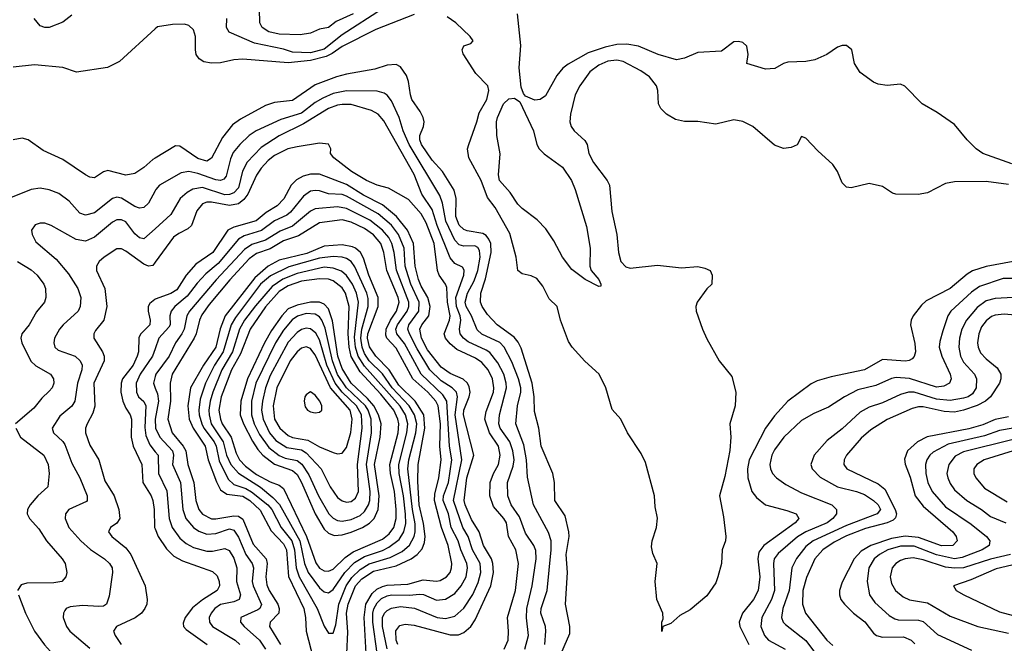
# Model space of a CAD drawing. Header units: inches. Extents: x 501365 to 657855, y 482276 to 547543.
# Tile 274 of 656: x 589398 to 593771, y 493916 to 496684. Entities that reach past the tile are written whole.
import ezdxf

# ---------------------------------------------------------------- set-up
doc = ezdxf.new("R2010")
doc.units = ezdxf.units.IN
doc.header["$MEASUREMENT"] = 0
doc.layers.add('A5489', color=7, linetype='Continuous')
doc.layers.add('A5499', color=7, linetype='Continuous')

msp = doc.modelspace()

# ---------------------------------------------------------------- linework, layer by layer
at = {"layer": 'A5489', "color": 5}
for points, elevation in [([(589630, 496704.4), (589590, 496673.3), (589530, 496649.7), (589510, 496649.7), (589490, 496657.4), (589462.7, 496690)], 1960), ([(590000, 496643.5), (589841.3, 496498.7), (589788.7, 496471.3), (589650, 496451.2), (589590, 496471.7), (589463.7, 496483.7), (589370, 496473.4)], 1980), ([(590000, 496068.9), (589990, 496062.8), (589950, 496028.1), (589910, 496001.6), (589870, 495994), (589790, 496014.4), (589770, 496008.7), (589730, 495981.5), (589710, 495984.8), (589690, 495995.3), (589590, 496063.2), (589502.9, 496102.9), (589436.3, 496150), (589410, 496157.7), (589370, 496150.9)], 2020), ([(590000, 495924.7), (589970.8, 495870), (589949.5, 495850.5), (589930, 495847.4), (589910, 495854.9), (589850, 495891.2), (589830, 495895.6), (589810, 495889.9), (589730, 495826.8), (589690, 495816.1), (589665.7, 495825.7), (589618.3, 495878.3), (589572.6, 495912.6), (589530, 495929), (589490, 495935.9), (589450, 495930.7), (589350.3, 495890)], 2040), ([(590000, 495756.1), (589950, 495710.6), (589930, 495715.2), (589910, 495733.1), (589870, 495786.9), (589850, 495796.2), (589830, 495794.8), (589810, 495785.3), (589730, 495719), (589690, 495701.5), (589648.6, 495708.6), (589538.9, 495770), (589510, 495780.2), (589490, 495780.2), (589467.4, 495772.6), (589451.2, 495750), (589453.5, 495730), (589470, 495698), (589560.3, 495620.3), (589615.2, 495555.2), (589656.4, 495490), (589670.1, 495450), (589667.4, 495410), (589657.6, 495390), (589591, 495330), (589575, 495310), (589553.2, 495270), (589550.2, 495250), (589555.2, 495230), (589570, 495216.5), (589645, 495190), (589667.2, 495170), (589675.8, 495150), (589674.1, 495130), (589655.1, 495070), (589643.8, 494990), (589630, 494967.8), (589576, 494924), (589542.6, 494870), (589549.2, 494850), (589590, 494811.8), (589598.4, 494798.4), (589630, 494715.6), (589665, 494650), (589697.7, 494570), (589698.6, 494550), (589694.4, 494545.6), (589617.1, 494510), (589601.7, 494490), (589599.8, 494470), (589617.1, 494430), (589669.4, 494370), (589712.2, 494332.2), (589775.4, 494290), (589797.4, 494270), (589808.6, 494250), (589810.1, 494229.9), (589795.9, 494124.1), (589784.4, 494090), (589770, 494081), (589750, 494078.2), (589676.9, 494083.1), (589622, 494078), (589604.6, 494070), (589598.5, 494061.5), (589592.4, 494050), (589592.2, 494030), (589606.5, 493990), (589620.7, 493970), (589710, 493893.4)], 2060), ([(590000, 495606.8), (589990, 495593.1), (589970, 495590.4), (589950, 495599.1), (589870, 495655.9), (589850, 495666.1), (589830, 495667.3), (589774, 495630), (589752, 495610), (589739.3, 495590), (589739.3, 495570), (589776.4, 495490), (589785.1, 495410), (589772.5, 495350), (589735.4, 495304.6), (589727.4, 495290), (589727.4, 495270), (589765.4, 495210), (589773.5, 495190), (589773.8, 495170), (589727.7, 495070), (589731.8, 494968.2), (589723.2, 494936.8), (589697.6, 494890), (589691.3, 494870), (589691.3, 494850), (589710, 494794.9), (589749.7, 494729.7), (589776.7, 494636.7), (589817.6, 494570), (589839.4, 494510), (589843.1, 494470), (589830, 494448.2), (589801.6, 494430), (589792.8, 494410), (589808.2, 494390), (589870, 494339.2), (589891.4, 494310), (589955, 494170), (589963.8, 494110), (589962.7, 494090), (589954.6, 494070), (589939.5, 494050), (589911.3, 494028.7), (589828.9, 493990), (589815, 493970), (589822.7, 493950), (589848.8, 493910)], 2080), ([(589388.1, 495610), (589450, 495572.8), (589475.5, 495550), (589506.2, 495510), (589513.7, 495490), (589513.8, 495450), (589508.2, 495430), (589473.1, 495386.9), (589441, 495330), (589407.9, 495290), (589402.9, 495270), (589407.9, 495250), (589448.4, 495168.4), (589470, 495147.1), (589535.8, 495110), (589548.4, 495090), (589549.3, 495070), (589542.3, 495050), (589530, 495034.2), (589496.7, 495003.3), (589460.6, 494959.4), (589380.3, 494890)], 2040), ([(590000, 495442.9), (589997.9, 495442.1), (589975.9, 495424), (589969.6, 495410), (589969.6, 495390.4), (589978.3, 495350), (589976.4, 495330), (589936.3, 495290), (589927, 495273), (589925.5, 495210), (589920.5, 495190), (589902.1, 495150), (589854.5, 495090), (589848.3, 495070), (589848.2, 495030), (589856.5, 494990), (589870, 494958.7), (589889.6, 494930), (589895.2, 494910), (589894.1, 494830), (589902.8, 494790), (589941.4, 494710), (589945.5, 494630), (589982, 494570), (589989.5, 494549.5), (589995.4, 494510), (589997.6, 494430), (590000, 494423.8)], 2120), ([(590000, 495222.8), (589988.3, 495190), (589933.3, 495110), (589915, 495070), (589916.5, 495030), (589926.6, 495010), (589950, 494988.7), (589958.6, 494970), (589954.2, 494874.2), (589958.3, 494838.3), (589975.9, 494795.9), (590000, 494765.8)], 2140), ([(590000, 495099.9), (589991.9, 495070), (590000, 495048.9)], 2160), ([(589380.9, 494870), (589402.2, 494830), (589506, 494750), (589524.2, 494710), (589528.7, 494670), (589522.8, 494610), (589479.2, 494570), (589445.5, 494530), (589432.4, 494510), (589432.3, 494490), (589441.8, 494470), (589483.1, 494423.1), (589516.8, 494370), (589587.5, 494290), (589600.7, 494270), (589607.1, 494230), (589603.2, 494210), (589585.5, 494190), (589550, 494184.2), (589430, 494182.4), (589405.5, 494174.5), (589389.3, 494150)], 2040), ([(589392.9, 494130), (589424.7, 494050), (589464.5, 493970), (589508.3, 493908.3), (589562.3, 493850), (589570, 493832.4), (589586.4, 493750), (589590, 493698), (589599.7, 493670), (589679.5, 493479.5), (589730, 493426.5), (589751.8, 493390), (589770.9, 493309.1), (589768.9, 493291.1), (589755.6, 493284.4), (589730, 493284.8), (589690, 493296.2), (589650, 493314.2), (589610, 493356.4), (589570, 493371.6), (589539.2, 493419.2), (589501.1, 493461.1), (589420.4, 493520.4), (589342.8, 493550)], 2040)]:
    msp.add_lwpolyline(points, dxfattribs=dict(at, elevation=elevation))
at = {"layer": 'A5499', "color": 5}
for points, elevation in [([(591150, 496707), (590980.2, 496639.8), (590830, 496564.4), (590786.5, 496533.5), (590759.6, 496520.4), (590690, 496502.7), (590590, 496491.8), (590390, 496508.4), (590350, 496505.4), (590290, 496492.4), (590250, 496490.4), (590216.8, 496496.8), (590195.8, 496510), (590182.8, 496530), (590178.4, 496550), (590179.8, 496610), (590170, 496639.6), (590150, 496658.3), (590130, 496664), (590077.1, 496662.9), (590010, 496652.7), (590000, 496643.5)], 1980), ([(591010, 496732.4), (590830, 496616.2), (590750, 496552.9), (590690, 496536.4), (590610, 496539.8), (590570, 496553.5), (590440.4, 496580.4), (590328.3, 496628.3), (590317.2, 496650), (590318.2, 496690)], 1960), ([(590879.6, 496710), (590804.5, 496675.5), (590770, 496648.6), (590730, 496641.6), (590690, 496624.7), (590643.4, 496616.6), (590550, 496619.8), (590504.2, 496630), (590475.1, 496650), (590464.2, 496670), (590463.5, 496730)], 1940), ([(593803.7, 496043.7), (593675.1, 496090), (593646, 496110), (593606, 496150), (593550, 496218), (593472.1, 496272.1), (593406, 496310), (593329.5, 496389.5), (593310, 496398), (593250, 496392.3), (593210, 496398), (593190, 496406.6), (593130, 496449.4), (593106, 496490), (593093.2, 496550), (593070, 496568.7), (593050, 496568.7), (593030, 496562), (592982, 496530), (592930, 496506), (592890, 496498), (592810, 496495.1), (592790, 496489.3), (592752.3, 496467.7), (592710, 496463.7), (592628, 496490), (592633.2, 496530), (592626.8, 496566.8), (592610, 496582.7), (592590, 496586.6), (592570, 496586), (592515.3, 496544.7), (592410, 496539), (592350, 496512.8), (592314.7, 496505.3), (592233.6, 496530), (592146.1, 496566.1), (592095, 496575), (592050, 496574.5), (591997.7, 496562.3), (591923.5, 496536.5), (591833.4, 496486.6), (591810, 496468.5), (591783.6, 496436.4), (591733.8, 496346.2), (591710, 496329.3), (591686.5, 496326.5), (591645.2, 496345.2), (591636.2, 496356.2), (591625.1, 496385.1), (591616.5, 496470), (591623.6, 496570), (591609.7, 496710)], 1960), ([(593790, 495951.6), (593690, 495965.7), (593550, 495964.6), (593510, 495956.7), (593430, 495914.9), (593387.8, 495907.8), (593289.7, 495909.7), (593274.3, 495914.3), (593230, 495942.9), (593170, 495956.9), (593090, 495938), (593070, 495940.9), (593050, 495959), (593029.6, 496010), (593010, 496040.9), (592942, 496102), (592890, 496158), (592870, 496166), (592850.9, 496129.1), (592824, 496116), (592790, 496112.3), (592750, 496127), (592654, 496210), (592610, 496232.4), (592570, 496239.1), (592490, 496220.8), (592410, 496232.2), (592350, 496232.2), (592310, 496240.6), (592270, 496264), (592244.8, 496290), (592235.4, 496310), (592232.2, 496370), (592226.8, 496390), (592195.9, 496430), (592157.2, 496457.2), (592078.6, 496498.6), (592050, 496504.6), (592010, 496499.3), (591970, 496481.9), (591930, 496452.3), (591886.2, 496390), (591865.5, 496350), (591844.5, 496264.5), (591841.5, 496230), (591847.1, 496210), (591860.6, 496190), (591908.1, 496148.1), (591918.2, 496130), (591926, 496090), (591946.8, 496050), (592006.7, 495970), (592017, 495950), (592028.2, 495831.8), (592049.5, 495730), (592058, 495650), (592067.8, 495610), (592090, 495587), (592110, 495580.6), (592230, 495594.3), (592337, 495583), (592410, 495587.7), (592441.6, 495581.6), (592464.7, 495570), (592474, 495550), (592471.3, 495510), (592450, 495489), (592407.2, 495430), (592401.5, 495410), (592402.8, 495390), (592430.2, 495310), (592450, 495267.4), (592505, 495170), (592560.1, 495100.1), (592578.9, 495030), (592575.5, 494970), (592552.6, 494890), (592556.4, 494830), (592551.8, 494771.8), (592530, 494656.3), (592505.5, 494570), (592523.6, 494476.4), (592534, 494390), (592532.9, 494370), (592518.2, 494330), (592514.7, 494270), (592499.1, 494210), (592490, 494184.5), (592450, 494127), (592375.6, 494064.4), (592330, 494039.3), (592290, 494002.7), (592254, 493990), (592250, 493968), (592249.3, 494009.3), (592256, 494024), (592255.1, 494050), (592228, 494110), (592220.9, 494190), (592229.5, 494270), (592210, 494314), (592204.4, 494344.4), (592207.7, 494370), (592225.8, 494430), (592230.9, 494470.9), (592220.7, 494520.7), (592218, 494570), (592178, 494718), (592158.8, 494758.8), (592097.6, 494850), (592067.3, 494910), (592030, 494953.2), (592001.7, 495050), (591971.2, 495110), (591908.2, 495168.2), (591851.5, 495230), (591835.5, 495255.5), (591799.7, 495350), (591785.6, 495410), (591750, 495444.2), (591721.7, 495501.7), (591694.2, 495534.3), (591670, 495547.2), (591630, 495556.1), (591610.5, 495570.5), (591602.7, 495630), (591574.7, 495734.7), (591510.2, 495850.2), (591475.1, 495895.1), (591447, 495970), (591392.7, 496070), (591387.5, 496110), (591392.3, 496130), (591428.6, 496230), (591438.2, 496270), (591472.3, 496330), (591482, 496370), (591476.8, 496390), (591424.6, 496444.6), (591367.4, 496532.6), (591362.7, 496550), (591370, 496567.7), (591402, 496578), (591411.8, 496590), (591399.5, 496610), (591334.7, 496670), (591296.1, 496696.1)], 1980), ([(591776.4, 493810), (591841.6, 493958.4), (591841.5, 493990), (591821.7, 494090), (591831, 494230), (591824.4, 494310), (591838.8, 494390), (591837.4, 494410), (591821.2, 494481.2), (591774.7, 494550), (591772.7, 494630), (591766.6, 494670), (591714.7, 494790), (591703.6, 494870), (591685.2, 494945.2), (591682.5, 495010), (591674, 495070), (591625.2, 495225.2), (591612.1, 495252.1), (591594.1, 495274.1), (591519.2, 495330), (591475.7, 495375.7), (591452.5, 495410), (591444.6, 495430), (591446.8, 495470), (591466.9, 495533.1), (591491.7, 495650), (591490.2, 495690), (591482.4, 495710), (591470, 495725.9), (591454.9, 495734.9), (591386.1, 495746.1), (591370, 495752.5), (591350, 495771.1), (591335.5, 495810), (591336.5, 495890), (591327.2, 495927.2), (591275.5, 496010), (591230, 496060.3), (591182.6, 496130), (591175.5, 496150), (591175.7, 496170), (591192.1, 496210), (591194.6, 496230), (591190.4, 496250), (591177.1, 496277.1), (591140.4, 496330), (591133.2, 496350), (591125.3, 496410), (591116.2, 496436.2), (591090, 496474.2), (591070, 496484.6), (591030, 496482.7), (590975.2, 496464.8), (590850, 496442.4), (590805.2, 496430), (590710, 496394.4), (590610, 496325.7), (590530, 496316.5), (590490, 496302.6), (590378.3, 496241.7), (590343.4, 496216.6), (590298.5, 496161.5), (590250.5, 496069.5), (590230, 496055.8), (590190, 496067.7), (590110, 496121.9), (590090, 496123.7), (590000, 496068.9)], 2020), ([(591730.8, 493910), (591735.1, 493970), (591733.5, 493990), (591712.2, 494050), (591714.6, 494070), (591740.3, 494150), (591758.8, 494330), (591758.8, 494370), (591746.9, 494406.9), (591680.3, 494530), (591653.5, 494653.5), (591648.9, 494730), (591637.3, 494797.3), (591601.2, 494890), (591609.2, 494970), (591623.5, 495030), (591623.9, 495050), (591613.6, 495090), (591584.5, 495164.5), (591549.7, 495229.7), (591530, 495250.3), (591450, 495288.1), (591430, 495307.1), (591405.3, 495370), (591381.6, 495410), (591376.4, 495430), (591387.4, 495470), (591416, 495524), (591433.5, 495570), (591443.8, 495630), (591439.8, 495659.8), (591433.2, 495673.2), (591419.8, 495679.8), (591370, 495678.9), (591350, 495684.3), (591330, 495705.5), (591290.2, 495790), (591276.3, 495870), (591263.4, 495903.4), (591127.4, 496130), (591100.9, 496190), (591084.1, 496250), (591050, 496323.1), (591030, 496349), (591017.5, 496357.5), (590986.3, 496366.3), (590850, 496368.6), (590790, 496355.7), (590744.2, 496335.8), (590710, 496316.5), (590650, 496269.4), (590558.6, 496241.4), (590449.2, 496190.8), (590417.4, 496170), (590375.8, 496130), (590346.3, 496093.7), (590334.4, 496065.6), (590315.2, 495990), (590304.7, 495975.3), (590290, 495969.6), (590270, 495972.6), (590190, 496001.5), (590150, 496010.7), (590115.3, 496004.7), (590019, 495950), (590002.9, 495930), (590000, 495924.7)], 2040), ([(591641.2, 493890), (591657.7, 493950), (591649.3, 494029.3), (591650.8, 494070), (591674, 494170), (591692.5, 494290), (591690, 494327), (591681.3, 494350), (591643.8, 494403.8), (591617.4, 494477.4), (591581.2, 494530), (591565.9, 494570), (591564.5, 494630), (591590, 494701.3), (591594.4, 494730), (591588.4, 494770), (591574.3, 494810), (591532.3, 494870), (591525.6, 494890), (591528.9, 494930), (591559.6, 495050), (591559.1, 495070), (591548.2, 495110), (591521.2, 495161.2), (591485.9, 495205.9), (591470, 495217.4), (591390, 495254.6), (591368.5, 495270), (591354.4, 495290), (591351.7, 495310), (591357.2, 495350), (591354.4, 495370), (591338.5, 495410), (591334.7, 495450), (591370.9, 495550), (591372.3, 495572.3), (591364.8, 495584.8), (591330, 495601.9), (591310, 495627), (591252.8, 495770), (591230, 495840.8), (591184, 495910), (591150, 495996.5), (591015.6, 496235.6), (590990, 496264.3), (590960.8, 496280.8), (590870, 496306.8), (590830, 496307.9), (590810, 496303.8), (590769.1, 496290), (590658.4, 496221.6), (590550, 496169.1), (590470, 496117), (590408, 496052), (590387.9, 496012.1), (590370, 495938), (590350, 495914.8), (590330, 495907.4), (590310, 495907.1), (590210, 495939.2), (590167.8, 495932.2), (590142.5, 495917.5), (590110.8, 495890), (590070, 495819.8), (590000, 495756.1)], 2060), ([(591550.3, 493890), (591567.6, 493930), (591569.3, 493969.3), (591564, 494030), (591600.5, 494150), (591613.4, 494270), (591601.4, 494330), (591569.3, 494390), (591559.6, 494450), (591548.2, 494470), (591503, 494523), (591486.4, 494570), (591487.7, 494630), (591502.3, 494670), (591524.8, 494710), (591532, 494750), (591523.9, 494790), (591485, 494850), (591464.5, 494910), (591470, 494944.7), (591501.9, 495030), (591504.5, 495050), (591498.7, 495090), (591478.1, 495130), (591450, 495162.7), (591422, 495182), (591339.3, 495219.3), (591310, 495244.5), (591289.6, 495270), (591283.5, 495290), (591307.2, 495350), (591310.2, 495370), (591297.8, 495430), (591294.5, 495494.5), (591289.9, 495510), (591260.8, 495550), (591253.8, 495570), (591239.6, 495690), (591202.7, 495782.7), (591181.6, 495821.6), (591125.4, 495885.4), (591035.7, 495935.7), (590985.5, 495950), (590938.3, 495970), (590871.6, 496010), (590793.2, 496070), (590778.4, 496090), (590779.8, 496110), (590770, 496131.5), (590730, 496135.6), (590630, 496120.2), (590589.3, 496110), (590530, 496080.5), (590501.6, 496058.4), (590470, 496024.9), (590450, 495993.4), (590411.7, 495910), (590394.2, 495885.8), (590370, 495867.2), (590330, 495859.6), (590250, 495874.2), (590230, 495874.4), (590210, 495867.1), (590184.3, 495835.7), (590161, 495770), (590145.1, 495754.9), (590104.5, 495735.5), (590081.7, 495718.3), (590000, 495606.8)], 2080), ([(591078.1, 493910), (591070.3, 493930), (591069.3, 493970.7), (591086.1, 493993.9), (591110, 494000.9), (591150, 493995.8), (591310, 493953), (591346.5, 493953.5), (591370, 493963.3), (591402.1, 493990), (591420.6, 494019.4), (591489.9, 494170), (591502.2, 494230), (591499.9, 494270), (591493.3, 494290), (591458.3, 494350), (591438.4, 494410), (591405, 494465.1), (591376.1, 494530), (591371.7, 494550), (591383.9, 494650), (591414.9, 494750), (591369.8, 494930), (591371.1, 494950), (591395, 495010), (591398.3, 495030), (591394.3, 495054.3), (591386.7, 495070), (591367.7, 495087.7), (591310, 495112.6), (591270, 495140.9), (591210, 495218.6), (591182.1, 495270), (591175, 495310), (591184.9, 495330), (591216, 495370), (591221.3, 495410), (591211.4, 495450), (591180.6, 495500.6), (591168.8, 495530), (591154, 495590), (591147.1, 495690), (591120.1, 495750), (591071, 495811), (591010, 495862.7), (590925.5, 495905.5), (590850, 495952.5), (590730, 495998.7), (590690, 495998.8), (590656.5, 495990), (590627.2, 495972.8), (590603.6, 495950), (590571.2, 495888.8), (590542.2, 495857.8), (590492.6, 495827.4), (590448.6, 495791.4), (590350, 495762.8), (590322.7, 495750), (590255.7, 495650), (590181.1, 495598.9), (590137.3, 495550), (590095.6, 495484.4), (590070, 495469.1), (590000, 495442.9)], 2120), ([(591030.4, 493890.4), (591009.7, 493990), (591009.2, 494030.8), (591018.6, 494050), (591030, 494061.1), (591050, 494071.8), (591090, 494078.6), (591151.9, 494071.9), (591252.4, 494030), (591290, 494026.1), (591330, 494036.6), (591370, 494071.8), (591410, 494131.9), (591434.9, 494185.1), (591445.7, 494230), (591442.5, 494270), (591409.7, 494330), (591390.1, 494390.1), (591366.7, 494430), (591324.1, 494550), (591362.1, 494730), (591331.9, 494930), (591343.2, 495010), (591338.6, 495030), (591319.4, 495050), (591270, 495080.9), (591219.5, 495130), (591163, 495223), (591129.1, 495290), (591122, 495310), (591126.2, 495330), (591170.5, 495389.5), (591172.5, 495430), (591135.4, 495510), (591116.6, 495570), (591110.5, 495590.5), (591105, 495670), (591080.5, 495730), (591050, 495771.2), (590990, 495822.1), (590850, 495900.5), (590830, 495907.2), (590770, 495910.6), (590730, 495923.5), (590710, 495926.2), (590690, 495922.5), (590659.2, 495900.8), (590601.3, 495830), (590584.4, 495815.6), (590530, 495790.8), (590472, 495748), (590395.5, 495724.4), (590369.7, 495710), (590279.1, 495600.9), (590224.7, 495555.3), (590186, 495514), (590142.7, 495457.3), (590086.9, 495410), (590070.6, 495390), (590065, 495370), (590065.9, 495330), (590060.7, 495319.3), (590016.8, 495270), (590000, 495222.8)], 2140), ([(590985.1, 493870), (590966.5, 494010), (590966.7, 494050), (590971.2, 494068.8), (590985.4, 494094.6), (591005.6, 494114.4), (591030, 494127), (591050, 494130.7), (591130, 494128.5), (591174, 494134), (591191.9, 494131.9), (591250, 494107.3), (591290, 494111), (591330, 494136.3), (591359.3, 494170), (591380.6, 494210), (591387.4, 494250), (591384, 494270), (591357.1, 494330), (591346.1, 494370), (591315.1, 494430), (591302.1, 494490), (591279.2, 494550), (591280.7, 494570), (591302, 494630), (591317.4, 494730), (591307.1, 494790), (591295.2, 494990), (591278.1, 495018.1), (591180.5, 495110), (591106.8, 495246.8), (591072.8, 495290), (591069, 495310), (591076, 495330), (591118.4, 495390), (591126.1, 495410), (591127.1, 495430), (591072.2, 495572.2), (591061.9, 495650), (591051.4, 495690), (591036.9, 495716.9), (591010, 495749.6), (590953.9, 495793.9), (590850, 495846.4), (590810, 495852.8), (590710, 495844.1), (590690, 495833.7), (590610, 495767.6), (590554.4, 495745.6), (590490, 495704.6), (590430, 495685.6), (590396.3, 495663.7), (590270.9, 495529.1), (590152.2, 495390), (590140.8, 495370), (590128.2, 495310), (590118.7, 495290), (590089.7, 495250), (590062.6, 495190), (590002.7, 495110), (590000, 495099.9)], 2160), ([(590936.7, 493870), (590927.7, 494030), (590935.7, 494090), (590963.4, 494136.6), (590984.8, 494155.2), (591010, 494168.4), (591030, 494173.3), (591122.5, 494177.5), (591190, 494197), (591249, 494191), (591265.5, 494194.5), (591294.1, 494210), (591309.9, 494230.1), (591316.3, 494250), (591316.8, 494270), (591301.3, 494350), (591270.8, 494430), (591240.4, 494550), (591242.4, 494577.6), (591259.6, 494650), (591269.4, 494730), (591264.2, 494790), (591267.6, 494890), (591256.4, 494970), (591246, 494990), (591210.7, 495030), (591144.8, 495090), (591070, 495226.1), (591029.1, 495270), (591023.7, 495283.7), (591025.2, 495310), (591044.5, 495350), (591071.3, 495390), (591082.8, 495430), (591078.7, 495450), (591028.7, 495570), (591015.8, 495650), (591001.4, 495690), (590969.3, 495729.3), (590930, 495757.5), (590870, 495785.8), (590830, 495794.8), (590730, 495781.6), (590635.9, 495724.1), (590570, 495701.9), (590510, 495666.4), (590450, 495645.8), (590418.1, 495621.9), (590331.2, 495528.8), (590239.8, 495420.2), (590206.9, 495373.1), (590196.3, 495350), (590182.2, 495290), (590173.4, 495270), (590076, 495110), (590066.2, 495070), (590067.5, 494990), (590056.4, 494910), (590074.8, 494850), (590124.6, 494790), (590135.8, 494770), (590144.4, 494710), (590171.9, 494630), (590180.4, 494550), (590193.4, 494510), (590210, 494489.2), (590250, 494468.7), (590270, 494468.2), (590350, 494481.7), (590370, 494480.1), (590390, 494466.9), (590435.4, 494355.4), (590492.3, 494290), (590497.3, 494270), (590491.9, 494210), (590495.6, 494175.6), (590506.6, 494150), (590544.6, 494090), (590551.2, 494070), (590548.5, 494050), (590510.1, 494010), (590507.2, 493990), (590556.2, 493910)], 2180), ([(590850.4, 493870), (590855.2, 493964.8), (590850, 494050), (590857.4, 494090), (590889.7, 494170), (590918, 494202), (590970, 494235.5), (591070, 494259.7), (591136.9, 494290), (591163.7, 494310), (591185.4, 494334.6), (591196.6, 494363.4), (591198.9, 494390), (591192.2, 494447.8), (591173, 494530), (591166, 494634), (591167.7, 494710), (591197.8, 494870), (591192.4, 494930), (591154.9, 494990), (591082, 495062), (591039.7, 495130), (590980.1, 495190), (590951.5, 495231.5), (590942.2, 495270), (590944.5, 495290), (590990.4, 495410), (590991, 495451), (590949.3, 495550), (590925, 495625), (590911.2, 495650), (590890, 495669.2), (590875.8, 495675.8), (590830, 495683.8), (590750, 495678.9), (590673.6, 495646.4), (590550, 495617), (590502.5, 495590), (590442, 495538), (590311.2, 495368.8), (590288.1, 495311.9), (590269.8, 495230), (590214.7, 495150), (590157.6, 495050), (590144.6, 494970), (590150.7, 494910), (590168.8, 494870), (590222.1, 494790), (590235.4, 494730), (590272, 494632), (590290, 494597.4), (590317.6, 494577.6), (590390, 494568.6), (590420.2, 494550), (590466, 494506), (590514.7, 494414.7), (590570, 494357.3), (590583.7, 494330), (590591.9, 494211.9), (590660.6, 494070), (590668.2, 494030), (590671.2, 493970), (590701.2, 493850)], 2220), ([(593810, 495610.7), (593690, 495588.7), (593630, 495569), (593605.4, 495554.6), (593530, 495489.9), (593423.9, 495436.1), (593402.7, 495417.3), (593366, 495370), (593356.6, 495350), (593354.2, 495330), (593373.9, 495246.1), (593376.8, 495210), (593370.7, 495189.3), (593361, 495179), (593348.8, 495171.2), (593331.6, 495168.4), (593230, 495175.2), (593150.4, 495129.6), (593002.1, 495097.9), (592940, 495080), (592913, 495067), (592810, 494990.6), (592750, 494925.8), (592709.8, 494870.2), (592638.4, 494730), (592629.8, 494690), (592631.2, 494650), (592649.1, 494590), (592670, 494562.5), (592710.3, 494530), (592805.3, 494505.3), (592846, 494490), (592858.8, 494470), (592842.7, 494450), (592702.2, 494350), (592680.5, 494319.5), (592675.7, 494290), (592685.1, 494210), (592677.8, 494150), (592657.6, 494110), (592608.8, 494050), (592593.8, 494010), (592595.7, 493990), (592636.5, 493910)], 2020), ([(593830, 495534.9), (593765, 495535), (593661.1, 495499), (593625.7, 495474.3), (593532.7, 495390), (593520.1, 495370), (593497.7, 495302.3), (593484, 495256), (593481.6, 495230), (593492.7, 495190), (593530.6, 495110), (593534.6, 495090), (593527.3, 495070), (593502.9, 495057.1), (593470, 495052.9), (593350, 495091.1), (593290, 495095.2), (593269.4, 495090.6), (593200.6, 495059.4), (593119.6, 495040.4), (593061.2, 495010), (592990, 494963.2), (592924.2, 494935.8), (592870, 494904.1), (592792, 494830), (592750, 494774.6), (592737.9, 494750), (592729.5, 494710), (592732.4, 494690), (592741.8, 494670), (592758.8, 494650), (592800.9, 494620.9), (592870, 494583.4), (593004.4, 494530), (593025, 494510), (593025, 494490), (593009.5, 494470), (592983.6, 494450), (592889.7, 494410.3), (592851.8, 494388.2), (592766.2, 494313.8), (592749.2, 494290), (592745.3, 494270), (592749.7, 494150), (592736.4, 494110), (592693.8, 494030), (592689.3, 493990), (592705.2, 493950), (592723.2, 493930), (592798.2, 493890)], 2040), ([(593810, 495451.1), (593730, 495446.8), (593690, 495436.2), (593650, 495407), (593602.9, 495350), (593582.4, 495310), (593571.4, 495270), (593568.7, 495230), (593575.9, 495190), (593590, 495163.7), (593638.3, 495110), (593647.8, 495090), (593646.1, 495050), (593630, 495022.9), (593610.9, 495010), (593590, 495003.2), (593530, 494993.9), (593470, 494999.8), (593370, 495030.2), (593346, 495030), (593310, 495020.1), (593230, 494983.1), (593170, 494964.5), (593130, 494941.6), (593050, 494867.2), (592984.2, 494815.8), (592926.4, 494750), (592911.7, 494710), (592917.4, 494690), (592952.7, 494652.7), (593030.7, 494610.7), (593114.3, 494590), (593150, 494575.7), (593190, 494549.5), (593210, 494530.1), (593220.8, 494510), (593206, 494490), (593070, 494438.8), (592922.2, 494370), (592890, 494345.4), (592847.8, 494292.2), (592827.7, 494250), (592815.6, 494150), (592787.3, 494070), (592781.2, 494030), (592788.3, 494010), (592798.5, 493998.5), (592890, 493928.3), (592932.9, 493870)], 2060), ([(593870, 495368.1), (593770, 495376.2), (593730, 495372.5), (593714.2, 495365.8), (593690, 495347.5), (593670, 495320.2), (593657.9, 495290), (593652.2, 495250), (593654.7, 495230), (593665.7, 495205.7), (593690, 495178.9), (593738.6, 495138.6), (593755.6, 495110), (593755.3, 495090), (593748.7, 495070), (593710.1, 495010), (593686.7, 494990), (593650, 494970.7), (593590, 494950.2), (593550, 494942), (593504.2, 494944.2), (593410, 494965), (593390, 494965.5), (593361.7, 494958.3), (593250.6, 494909.4), (593177.4, 494862.6), (593134.5, 494825.5), (593069.5, 494750), (593059.5, 494730), (593058.6, 494710), (593072.1, 494690), (593210, 494622.8), (593239.8, 494599.8), (593285.5, 494510), (593292.6, 494490), (593287.9, 494472.1), (593277.5, 494462.5), (593250, 494450.2), (593154.9, 494425.1), (593070, 494392.7), (593015, 494365), (592964.5, 494330), (592930, 494289.9), (592891.7, 494208.3), (592876.8, 494150), (592873.9, 494090), (592887.6, 494050), (592983.3, 493930), (593010, 493905.4)], 2080), ([(590000, 495048.9), (590010, 495022.8), (590015, 494990), (590000.3, 494910), (590001.8, 494870), (590021, 494830), (590077.6, 494770), (590081.2, 494750), (590077.7, 494710), (590112.6, 494630), (590122.2, 494510), (590135.8, 494470), (590170.1, 494430), (590193.9, 494413.9), (590230, 494400.1), (590270, 494402.7), (590330, 494424.3), (590350, 494418.3), (590370, 494387.1), (590403.1, 494310), (590430.1, 494270), (590436.1, 494250), (590431, 494190), (590434.9, 494170), (590472.6, 494087.4), (590464.3, 494070), (590455.6, 494064.4), (590380.2, 494030), (590379, 494010), (590395.7, 493990), (590463.9, 493930), (590489.6, 493890)], 2160), ([(593790, 494920.2), (593730, 494908.6), (593674.9, 494885.1), (593613, 494867), (593428, 494832), (593385.5, 494810), (593340.4, 494770), (593327.1, 494732.9), (593330.1, 494710.1), (593353.2, 494653.2), (593375.2, 494570), (593410, 494524.6), (593541.7, 494410), (593556.4, 494390), (593560.9, 494370), (593542.3, 494350), (593491.6, 494348.4), (593390, 494385), (593330, 494390.7), (593270, 494381), (593178.5, 494350), (593135.7, 494324.3), (593103.7, 494290), (593050, 494186.4), (593039.1, 494150), (593039.2, 494130), (593044.6, 494110), (593060.7, 494090), (593100.6, 494050), (593151, 494011), (593190, 493960.1), (593202.9, 493950), (593230, 493942.2), (593323.7, 493943.7), (593356.8, 493930), (593373, 493913)], 2120), ([(593810, 494870.7), (593750, 494860.1), (593682.7, 494837.3), (593520.8, 494799.2), (593455.4, 494764.6), (593439.3, 494750), (593426.4, 494730), (593421.2, 494710), (593422.1, 494670), (593431, 494630), (593450, 494589.4), (593510, 494521.5), (593624.3, 494444.3), (593691.6, 494390), (593706.4, 494370), (593704.2, 494350), (593672.8, 494330), (593583.4, 494296.6), (593550, 494291.1), (593470, 494307.7), (593370, 494346.9), (593310, 494347.4), (593253.5, 494330), (593216.4, 494310), (593192.6, 494290), (593169.6, 494250), (593161.5, 494190), (593172.8, 494130), (593196.3, 494096.3), (593259.3, 494039.3), (593283.9, 494023.9), (593299.8, 494019.8), (593390, 494018.8), (593410, 494011.6), (593473.9, 493953.9), (593624.5, 493884.4)], 2140), ([(593810, 494820.8), (593590, 494765.6), (593553.2, 494746.8), (593523.9, 494710), (593516.1, 494670), (593519.6, 494650), (593530, 494625.6), (593550, 494596.6), (593604.4, 494550), (593670.1, 494510), (593710, 494478.8), (593777.6, 494450)], 2160), ([(590000, 494765.8), (590012.7, 494750), (590015.5, 494670), (590052.4, 494592.4), (590062.5, 494470), (590075.3, 494430), (590110, 494382), (590138.2, 494358.2), (590170, 494340.1), (590230, 494324.6), (590254.8, 494325.2), (590310, 494336.6), (590328.1, 494328.1), (590350, 494294), (590363.4, 494250), (590361.3, 494190), (590378.3, 494130), (590372.8, 494110), (590350, 494100.3), (590290, 494087.2), (590264.8, 494070), (590248.6, 494050), (590240.4, 494030), (590241.5, 494010), (590254.3, 493990), (590355, 493930), (590375.9, 493910)], 2140), ([(593810, 494769.9), (593682, 494730), (593649.3, 494710), (593635.8, 494690), (593635.9, 494670), (593643.9, 494650), (593683.5, 494603.5), (593782.9, 494542.9)], 2180), ([(590000, 494423.8), (590012.9, 494390), (590050, 494335.3), (590082.9, 494302.9), (590121.7, 494281.7), (590254, 494234), (590275.2, 494215.2), (590284.4, 494190), (590285.1, 494170), (590274.8, 494150), (590210.9, 494109.1), (590166.2, 494073.7), (590133.8, 494030), (590125, 494005), (590126.3, 493990), (590137.2, 493977.2), (590231.6, 493910)], 2120), ([(593797.8, 494310), (593709.6, 494289.6), (593589.4, 494250.6), (593550, 494248.5), (593510, 494253.7), (593410, 494286.4), (593365.5, 494294.5), (593330, 494291), (593310, 494283.4), (593288.7, 494270), (593272.1, 494250), (593263.8, 494210), (593270, 494180.3), (593287.9, 494150), (593321.9, 494121.9), (593350, 494109.1), (593430, 494095), (593530, 494036.2), (593653.1, 493990), (593790, 493960.4)], 2160), ([(593830, 494268.3), (593734.4, 494245.6), (593622.7, 494197.3), (593544.9, 494170), (593556.4, 494150), (593590.3, 494130), (593750, 494055.5), (593832.5, 494032.5)], 2180)]:
    msp.add_lwpolyline(points, dxfattribs=dict(at, elevation=elevation))
for points, elevation in [([(591970, 495499.3), (591909.7, 495530), (591850, 495575.1), (591808.3, 495630), (591770, 495702.9), (591735.4, 495755.4), (591695.9, 495795.9), (591630, 495845.4), (591610, 495865.7), (591576.3, 495916.3), (591529, 495970), (591524.7, 495995.3), (591531.4, 496088.6), (591517.4, 496170), (591516.2, 496230), (591520.4, 496250), (591546.2, 496310), (591570, 496333), (591596.1, 496336.1), (591619.9, 496319.9), (591679.7, 496190), (591694.3, 496130), (591705.4, 496110), (591727.8, 496087.8), (591809.1, 496030), (591848.4, 495970), (591864.6, 495930), (591914.7, 495765.3), (591932.2, 495670), (591930.2, 495590), (591936.1, 495570), (591970.3, 495530), (591979.1, 495510), (591979.1, 495500.9)], 1960), ([(590790, 495632.2), (590730, 495625.9), (590593.3, 495586.7), (590512.8, 495547.2), (590467.5, 495510), (590357.4, 495362.6), (590338, 495330), (590302.3, 495210), (590263.2, 495150), (590224.2, 495070), (590200.3, 494999.7), (590193.5, 494950), (590194.7, 494930), (590206.6, 494890), (590216.5, 494870), (590261.9, 494810), (590270.9, 494790), (590284.9, 494724.9), (590323.7, 494643.6), (590350, 494620.8), (590402.4, 494602.4), (590428.1, 494588.1), (590500.6, 494530), (590517.5, 494510), (590559.1, 494430), (590606.9, 494370), (590618.6, 494330), (590626.3, 494250), (590639.5, 494210), (590719.5, 494070), (590750, 493991.5), (590770, 493960.9), (590790, 493960.3), (590802.3, 493997.7), (590815.7, 494090), (590848.7, 494170), (590872.7, 494207.3), (590910, 494243), (590950, 494267.7), (591043.9, 494296.1), (591097, 494323), (591128.8, 494351.2), (591150.5, 494389.5), (591155.1, 494410), (591154.6, 494445.4), (591142.7, 494510), (591122.5, 494690), (591126.5, 494730), (591157, 494850), (591161.5, 494890), (591152, 494930), (591127.9, 494970), (591053, 495050), (591010, 495111.7), (590950.4, 495170), (590930, 495202.3), (590919.5, 495230), (590913.3, 495270), (590918.3, 495310), (590946.4, 495410), (590946.2, 495446.2), (590940.1, 495470), (590886.5, 495586.5), (590870.2, 495610.2), (590850, 495623.6), (590830, 495629.6)], 2240), ([(590750, 495584.8), (590630, 495557.1), (590567.2, 495532.8), (590520.1, 495499.8), (590446.1, 495413.9), (590397.4, 495350), (590374.3, 495310), (590343, 495210), (590296.7, 495130), (590256.1, 495030), (590243.8, 494990), (590238.6, 494950), (590239.1, 494930), (590249.4, 494890), (590302.4, 494810), (590317, 494750), (590335.9, 494710), (590370, 494671.4), (590468.2, 494608.2), (590522.5, 494562.5), (590551.7, 494531.7), (590642.5, 494370), (590662.9, 494270), (590678.7, 494230), (590730, 494161.7), (590750, 494144.6), (590770, 494140.1), (590790, 494154.2), (590841.9, 494230), (590885.7, 494274.3), (590930, 494301), (591010, 494327.8), (591038, 494342), (591083.4, 494376.6), (591104.5, 494410), (591112.6, 494447.4), (591111.4, 494488.6), (591103.4, 494570), (591083.6, 494670), (591081.5, 494710), (591117.6, 494850), (591121.9, 494890), (591111, 494930), (591087.9, 494967.9), (590930, 495146), (590902, 495190), (590890, 495229.9), (590885.7, 495274.4), (590903.2, 495430), (590894.4, 495470), (590876.2, 495510), (590850, 495548.7), (590827.8, 495567.8), (590790, 495580.4)], 2260), ([(590730, 495534.1), (590650, 495523.1), (590590, 495503), (590550, 495477.1), (590490, 495409.9), (590421.6, 495310), (590379.3, 495200.7), (590339.7, 495130), (590293.3, 495010), (590283.2, 494950), (590289.6, 494910), (590297.5, 494890), (590337, 494830), (590359.5, 494759.5), (590374.6, 494730), (590401.4, 494701.4), (590450, 494665.1), (590510, 494632.5), (590550, 494617.3), (590570, 494603.3), (590671.7, 494390), (590713, 494273), (590730, 494249.6), (590750, 494237), (590770, 494235.1), (590790, 494244), (590844.3, 494295.7), (590878.8, 494321.2), (591010, 494377.3), (591039, 494401), (591060.2, 494430), (591070.7, 494469.3), (591070.2, 494509.8), (591063.5, 494590), (591045.4, 494670), (591042.3, 494710), (591079.1, 494850), (591082.2, 494890), (591078.2, 494910), (591059.8, 494950), (591001.8, 495021.8), (590910, 495120.5), (590870, 495189.1), (590861.5, 495230), (590856.4, 495290), (590861.7, 495410), (590845.8, 495470), (590830, 495493.9), (590790, 495525.3), (590770, 495532.2)], 2280), ([(590690, 495430), (590630, 495417.1), (590590, 495399.7), (590562.8, 495370), (590515.9, 495304), (590485, 495250), (590410.3, 495090), (590380.8, 494990), (590377.9, 494930), (590391.8, 494890), (590432.6, 494812.6), (590455.8, 494775.8), (590478.5, 494750), (590530, 494711), (590610, 494682.6), (590630, 494665.1), (590649.9, 494629.9), (590710.3, 494490), (590750, 494422.7), (590770, 494404.3), (590794.7, 494394.7), (590830, 494397.4), (590870, 494409.6), (590921.2, 494430), (590951.3, 494448.7), (590972, 494470), (590990.3, 494509.7), (590994.7, 494570), (590973.8, 494710), (590999.4, 494830), (591003.3, 494890), (590992.3, 494930), (590970.7, 494970), (590943, 495003), (590870.6, 495070.6), (590830, 495134.8), (590811.2, 495190), (590787.1, 495347.1), (590770, 495400.9), (590750, 495420.7), (590730, 495429.4)], 2320), ([(590670, 495379), (590632.6, 495367.4), (590608.8, 495351.2), (590570, 495305), (590534.6, 495250), (590446.9, 495070), (590427.2, 494990), (590427.1, 494930), (590439.8, 494890), (590463.1, 494843.1), (590504.8, 494784.8), (590550, 494748.8), (590577.4, 494737.4), (590630, 494727.2), (590650.7, 494710.7), (590682.7, 494662.7), (590725.6, 494570), (590771, 494490), (590790, 494471), (590810, 494461.1), (590830, 494458.3), (590870, 494464.4), (590910, 494483.5), (590930, 494501), (590947.3, 494530), (590952.9, 494550), (590954.8, 494590), (590939.1, 494710), (590960.9, 494850), (590959.4, 494910), (590946.3, 494950), (590934.4, 494970), (590849.6, 495050), (590810, 495109.3), (590786.8, 495170), (590754.5, 495314.5), (590740.2, 495350), (590730, 495364.4), (590710, 495377.2)], 2340), ([(590670, 495314.7), (590650, 495308.4), (590630, 495295.3), (590590, 495252), (590510, 495104.5), (590489.3, 495050), (590476.3, 494990), (590472.8, 494950), (590479.4, 494910), (590508.3, 494850), (590536.4, 494816.4), (590584.9, 494784.9), (590650, 494773.7), (590670, 494761.8), (590737.4, 494690), (590777.7, 494610), (590810, 494563.5), (590830, 494547.3), (590850, 494541.5), (590870, 494544.8), (590890, 494559.4), (590903, 494590), (590898.3, 494710), (590918.8, 494870), (590915.9, 494930), (590894.7, 494970), (590830.2, 495030.2), (590798.6, 495070), (590762.6, 495150), (590730, 495262.1), (590712.9, 495292.9), (590690, 495312.2)], 2360), ([(590670, 495231.3), (590650, 495225.4), (590630, 495209.9), (590599.4, 495170), (590539.9, 495050), (590523.8, 494970), (590530.6, 494910), (590552.9, 494870), (590590, 494838.4), (590610, 494829.8), (590677.3, 494817.3), (590730, 494787.7), (590790, 494762.7), (590810, 494756.6), (590830, 494759.3), (590850, 494784.2), (590869.2, 494850.8), (590875.3, 494910), (590865.4, 494950), (590777.9, 495050), (590710, 495196), (590696, 495216), (590690, 495223.6)], 2380), ([(590690, 495031.2), (590686.7, 495030), (590670, 495019.2), (590665.3, 495010), (590661.6, 494990), (590665.7, 494965.7), (590676.1, 494950), (590690, 494942.6), (590710, 494938.5), (590730, 494941.4), (590739.8, 494950), (590739.6, 494970), (590731.1, 494990), (590710, 495017)], 2420)]:
    msp.add_lwpolyline(points, close=True, dxfattribs=dict(at, elevation=elevation))

doc.saveas('drawing.dxf')
